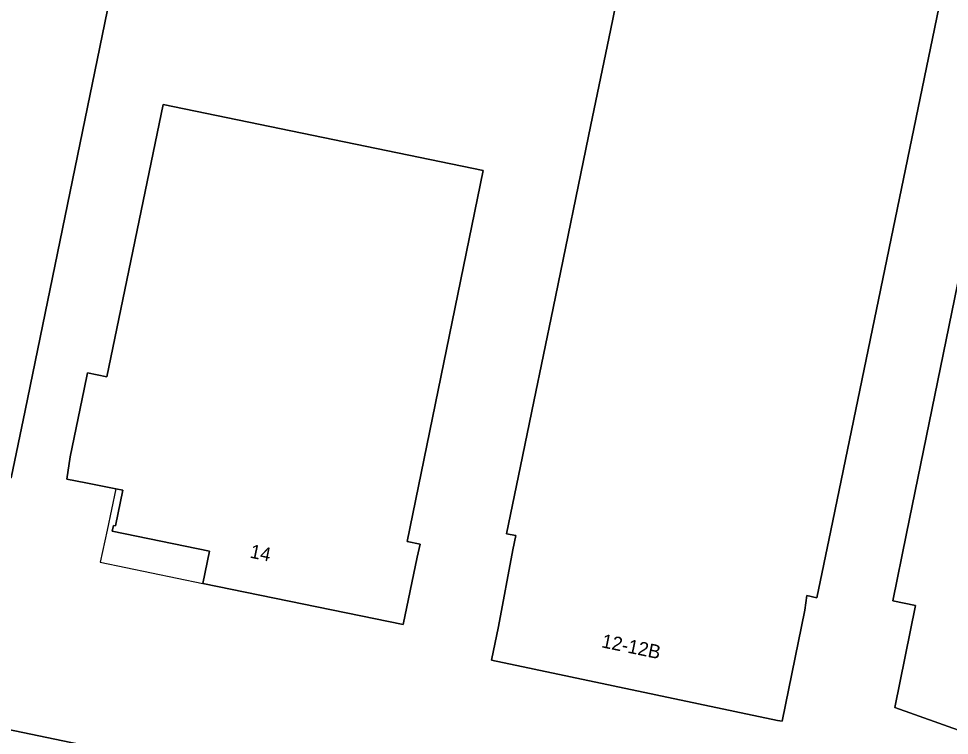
# Model space of a CAD drawing. Extents: x 157692 to 159674, y 381452 to 383291.
# Drawn here: x 158337.7 to 158405.2, y 382536.5 to 382588.5 of the extents above; entities that cross this region are included whole.
import ezdxf

# ---------------------------------------------------------------- set-up
doc = ezdxf.new("R2010")
doc.units = 0
for name, color, linetype in [('IMGEO_Erf', 7, 'Continuous'), ('IMGEO_Pand', 7, 'Continuous'), ('IMGEO_Pand_nummerreeks', 7, 'Continuous'), ('IMGEO_Pand_overbouw', 7, 'Continuous'), ('IMGEO_Voetpad_open', 7, 'Continuous')]:
    doc.layers.add(name, color=color, linetype=linetype)

msp = doc.modelspace()

# ---------------------------------------------------------------- linework, layer by layer
at = {"layer": 'IMGEO_Erf'}
for points in [[(158344.719, 382591.729), (158338.212, 382560.072), (158337.205, 382555.174), (158335.303, 382555.586), (158331.44, 382545.446), (158315.348, 382551.576), (158315.447, 382551.883), (158317.616, 382551.14), (158319.143, 382555.256), (158318.495, 382555.381), (158318.99, 382557.933), (158320.06, 382557.725), (158320.393, 382558.625), (158318.987, 382558.898), (158319.99, 382563.797), (158321.085, 382569.145), (158315.205, 382570.331), (158316.212, 382575.229), (158320.622, 382596.681)], [(158405.05, 382592.205), (158396.622, 382551.37), (158395.611, 382546.473), (158394.881, 382546.637), (158394.744, 382545.588), (158393.087, 382537.533), (158392.742, 382537.595), (158372.025, 382541.961), (158372.517, 382544.393), (158373.575, 382549.964), (158373.791, 382550.99), (158373.112, 382551.126), (158374.122, 382556.024), (158375.089, 382560.711), (158376.482, 382567.477), (158379.229, 382580.782), (158380.649, 382587.629), (158382.541, 382596.853)], [(158433.635, 382587.514), (158422.704, 382534.083), (158421.702, 382529.184), (158421.332, 382529.263), (158421.754, 382531.222), (158401.249, 382538.524), (158402.764, 382545.932), (158401.107, 382546.252), (158402.108, 382551.151), (158410.506, 382592.231)], [(158371.426, 382577.47), (158365.9, 382550.573), (158366.84, 382550.369), (158366.644, 382549.432), (158365.618, 382544.538), (158351.103, 382547.515), (158351.585, 382549.852), (158344.523, 382551.307), (158344.611, 382551.716), (158344.755, 382551.704), (158345.291, 382554.276), (158344.789, 382554.375), (158342.608, 382554.822), (158341.231, 382555.095), (158341.487, 382556.711), (158342.493, 382561.609), (158342.735, 382562.788), (158344.146, 382562.498), (158348.215, 382582.255)]]:
    msp.add_lwpolyline(points, close=True, dxfattribs=at)
msp.add_lwpolyline([(158195.722, 382566.191), (158274.782, 382549.891), (158311.051, 382542.412), (158311.095, 382542.581), (158321.419, 382540.176), (158391.337, 382525.614), (158405.273, 382522.711), (158421.57, 382519.396), (158421.623, 382519.691), (158430.232, 382517.917), (158430.22, 382517.771), (158448.226, 382514.066), (158448.261, 382514.179), (158456.419, 382512.52)], dxfattribs=at)
at = {"layer": 'IMGEO_Pand'}
for points in [[(158319.99, 382563.797), (158318.987, 382558.898), (158320.393, 382558.625), (158320.06, 382557.725), (158318.99, 382557.933), (158318.495, 382555.381), (158319.143, 382555.256), (158317.616, 382551.14), (158315.447, 382551.883), (158315.348, 382551.576), (158331.44, 382545.446), (158335.303, 382555.586), (158337.205, 382555.174), (158338.212, 382560.072), (158344.719, 382591.729), (158320.622, 382596.681), (158316.212, 382575.229), (158315.205, 382570.331), (158321.085, 382569.145)], [(158373.575, 382549.964), (158372.517, 382544.393), (158372.025, 382541.961), (158392.742, 382537.595), (158393.087, 382537.533), (158394.744, 382545.588), (158394.881, 382546.637), (158395.611, 382546.473), (158396.622, 382551.37), (158405.05, 382592.205), (158382.541, 382596.853), (158380.649, 382587.629), (158379.229, 382580.782), (158376.482, 382567.477), (158375.089, 382560.711), (158374.122, 382556.024), (158373.112, 382551.126), (158373.791, 382550.99)], [(158422.704, 382534.083), (158433.635, 382587.514), (158410.506, 382592.231), (158402.108, 382551.151), (158401.107, 382546.252), (158402.764, 382545.932), (158401.249, 382538.524), (158421.754, 382531.222), (158421.332, 382529.263), (158421.702, 382529.184)], [(158366.644, 382549.432), (158366.84, 382550.369), (158365.9, 382550.573), (158371.426, 382577.47), (158348.215, 382582.255), (158344.146, 382562.498), (158342.735, 382562.788), (158342.493, 382561.609), (158341.487, 382556.711), (158341.231, 382555.095), (158342.608, 382554.822), (158344.789, 382554.375), (158345.291, 382554.276), (158344.755, 382551.704), (158344.611, 382551.716), (158344.523, 382551.307), (158351.585, 382549.852), (158351.103, 382547.515), (158365.618, 382544.538)]]:
    msp.add_lwpolyline(points, close=True, dxfattribs=at)
at = {"layer": 'IMGEO_Pand_overbouw'}
msp.add_lwpolyline([(158344.789, 382554.375), (158344.152, 382551.385), (158343.655, 382549.055), (158351.103, 382547.515), (158351.585, 382549.852), (158344.523, 382551.307), (158344.611, 382551.716), (158344.755, 382551.704), (158345.291, 382554.276)], close=True, dxfattribs=at)
at = {"layer": 'IMGEO_Voetpad_open'}
msp.add_lwpolyline([(158430.22, 382517.771), (158430.232, 382517.917), (158421.623, 382519.691), (158421.57, 382519.396), (158405.273, 382522.711), (158391.337, 382525.614), (158321.419, 382540.176), (158311.095, 382542.581), (158311.051, 382542.412), (158274.782, 382549.891), (158195.722, 382566.191)], dxfattribs=at)

# ---------------------------------------------------------------- texts
at = {"layer": 'IMGEO_Pand_nummerreeks'}
for s, rotation, p in [('14', 348.40947, (158354.455, 382549.401)), ('12-12B', 348.33511, (158379.945, 382542.899))]:
    msp.add_text(s, height=1, rotation=rotation, dxfattribs=at).set_placement(p)

doc.saveas('drawing.dxf')
